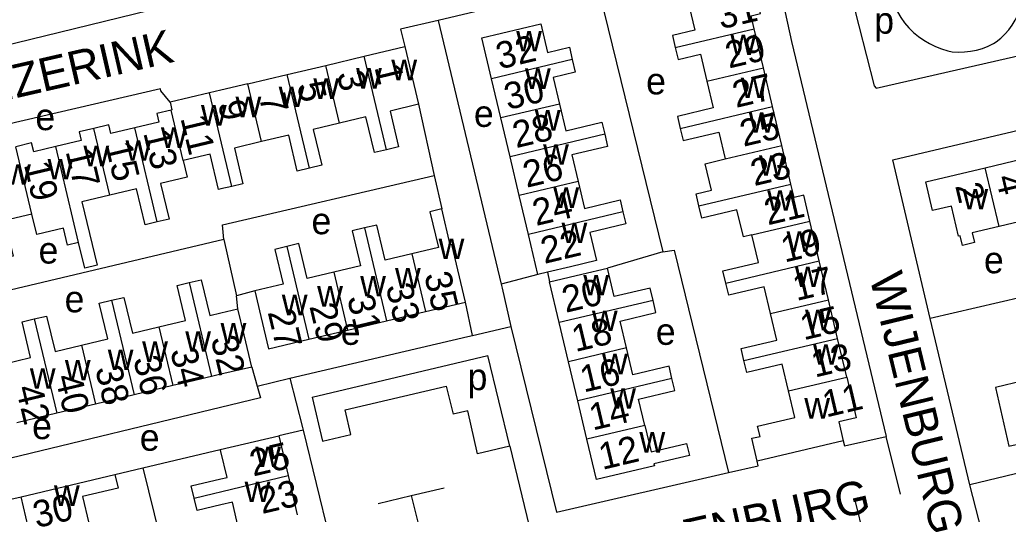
# Model space of a CAD drawing. Extents: x 157646 to 159241, y 379213 to 381217.
# Drawn here: x 158469.8 to 158618.3, y 380782.7 to 380856.9 of the extents above; entities that cross this region are included whole.
import ezdxf

# ---------------------------------------------------------------- set-up
doc = ezdxf.new("R2010")
doc.units = 0
for name, color, linetype in [('BLT_Basislijn', 7, 'Continuous'), ('BLT_Bebouwing', 7, 'Continuous'), ('BLT_Centroide', 7, 'Continuous'), ('BLT_Huisnummer', 7, 'Continuous'), ('BLT_Huisnummer_ tussenligend', 7, 'Continuous'), ('BLT_Onderverdeling_panden', 7, 'Continuous'), ('BLT_Straatnaam', 7, 'Continuous')]:
    doc.layers.add(name, color=color, linetype=linetype)

msp = doc.modelspace()

# ---------------------------------------------------------------- linework, layer by layer
at = {"layer": 'BLT_Basislijn'}
for p, q in [((158556.73, 380862.55), (158532.66, 380856.81)), ((158532.66, 380856.81), (158542.12, 380817.27)), ((158529.7, 380844.25), (158532.06, 380833.55)), ((158606.54, 380812.09), (158600.92, 380835.93)), ((158532.06, 380833.55), (158533.18, 380828.53)), ((158500.44, 380823.94), (158438.31, 380809.27)), ((158500.44, 380823.94), (158502.35, 380815.48)), ((158566.4, 380822.08), (158558.07, 380819.67)), ((158547.64, 380818.7), (158542.12, 380817.27)), ((158549.05, 380819.04), (158549.39, 380817.61)), ((158505.12, 380816.23), (158502.35, 380815.48)), ((158502.59, 380813.52), (158502.35, 380815.48)), ((158537.81, 380809.54), (158536.75, 380814.56)), ((158537.81, 380809.54), (158543.59, 380810.89)), ((158612.52, 380787.11), (158606.54, 380812.09)), ((158513.72, 380800.31), (158540.11, 380806.52)), ((158543.41, 380792.93), (158540.11, 380806.52)), ((158504.67, 380804.78), (158505.46, 380801.96)), ((158505.46, 380801.96), (158510.39, 380803.12)), ((158518.67, 380798.4), (158533.86, 380801.96)), ((158533.86, 380801.96), (158534.9, 380797.74)), ((158513.72, 380800.31), (158515.27, 380793.68)), ((158519.56, 380794.68), (158518.67, 380798.4)), ((158537.11, 380798.25), (158534.9, 380797.74)), ((158538.57, 380791.77), (158537.11, 380798.25)), ((158512.37, 380795.31), (158508.71, 380794.49)), ((158512.37, 380795.31), (158523.26, 380750.77)), ((158515.27, 380793.68), (158519.56, 380794.68)), ((158602.08, 380785.72), (158599.93, 380794.4)), ((158543.41, 380792.93), (158538.57, 380791.77)), ((158543.41, 380792.93), (158546.69, 380779.45)), ((158488.28, 380789.66), (158499.92, 380792.44)), ((158484.09, 380788.67), (158488.28, 380789.66)), ((158488.28, 380789.66), (158494.1, 380766.27)), ((158614.29, 380780.12), (158612.52, 380787.11)), ((158523.62, 380784.34), (158528.59, 380785.52)), ((158528.59, 380785.52), (158533.57, 380786.69)), ((158528.59, 380785.52), (158532.21, 380770.98)), ((158463.89, 380783.93), (158470.01, 380785.32)), ((158597.41, 380776.13), (158595.26, 380784.81))]:
    msp.add_line(p, q, dxfattribs=at)
for points in [[(158593.4, 380865.68), (158593.54, 380865.08), (158598.14, 380847.01), (158598.43, 380846.64), (158625.39, 380852.83), (158625.07, 380855.21), (158621.28, 380872.26)], [(158556.73, 380862.55), (158579.64, 380868.02), (158582.12, 380867.52), (158582.85, 380866.76), (158585.7, 380853.67), (158599.93, 380794.4)], [(158511.95, 380865.54), (158511.64, 380863.8), (158460.15, 380851.22), (158459.58, 380853.18)], [(158600.14, 380864.72), (158600.11, 380863.74), (158600.17, 380862.76), (158600.3, 380861.79), (158600.52, 380860.83), (158600.81, 380859.89), (158601.18, 380858.98), (158601.62, 380858.11), (158602.13, 380857.27), (158602.71, 380856.48), (158603.34, 380855.73), (158604.04, 380855.04), (158604.79, 380854.41), (158605.59, 380853.85), (158606.44, 380853.35), (158607.32, 380852.92), (158608.23, 380852.56), (158609.17, 380852.28), (158609.86, 380852.13)], [(158616.44, 380853.62), (158617.13, 380854.16), (158617.77, 380854.77), (158618.35, 380855.43), (158618.87, 380856.14), (158619.32, 380856.89), (158619.71, 380857.68), (158620.02, 380858.51), (158620.25, 380859.36), (158620.4, 380860.22), (158620.48, 380861.1), (158620.47, 380861.98), (158620.39, 380862.86), (158620.23, 380863.72), (158620.2, 380863.83)], [(158556.73, 380862.55), (158557.53, 380858.21), (158566.4, 380822.08)], [(158532.66, 380856.81), (158526.98, 380855.52), (158527.63, 380852.92)], [(158609.86, 380852.13), (158610.78, 380852.07), (158611.69, 380852.1), (158612.6, 380852.2), (158613.5, 380852.38), (158614.38, 380852.64), (158615.23, 380852.98), (158616.05, 380853.39), (158616.44, 380853.62)], [(158492.4, 380844.55), (158490.98, 380846.26), (158490.93, 380846.55), (158457.7, 380838.85), (158457.16, 380836.48)], [(158600.92, 380835.93), (158648.65, 380847.17), (158649.29, 380847.32)], [(158500.44, 380823.94), (158500.28, 380826.15), (158532.06, 380833.55)], [(158652.22, 380834.4), (158654.9, 380823.3), (158606.54, 380812.09)], [(158566.4, 380822.08), (158568.12, 380822.34), (158576.27, 380788.97)], [(158542.12, 380817.27), (158542.27, 380816.66), (158543.59, 380810.89)], [(158543.59, 380810.89), (158550.4, 380783.01), (158576.27, 380788.97)], [(158510.39, 380803.12), (158537.12, 380809.38), (158537.81, 380809.54)], [(158676.9, 380808.64), (158678.92, 380800), (158678, 380799.66), (158649.51, 380793.01), (158648.37, 380793.17), (158647.83, 380795.23), (158646.18, 380795.21), (158612.52, 380787.11)], [(158505.46, 380801.96), (158505.95, 380800.17), (158462.43, 380789.69)], [(158510.39, 380803.12), (158512.27, 380795.72), (158512.37, 380795.31)], [(158593.5, 380793.75), (158593.68, 380792.97), (158599.93, 380794.4)], [(158576.27, 380788.97), (158580.72, 380789.99), (158580.56, 380790.69)]]:
    msp.add_lwpolyline(points, dxfattribs=at)
at = {"layer": 'BLT_Bebouwing'}
for p, q in [((158581.5, 380849.73), (158580.12, 380855.55)), ((158521.54, 380851.46), (158527.63, 380852.92)), ((158527.63, 380852.92), (158529.7, 380844.25)), ((158515.77, 380850.08), (158521.54, 380851.46)), ((158509.98, 380848.7), (158515.77, 380850.08)), ((158582.88, 380843.89), (158581.5, 380849.73)), ((158504.07, 380847.29), (158509.98, 380848.7)), ((158542.08, 380842.19), (158540.68, 380848.07)), ((158498.31, 380845.96), (158492.4, 380844.55)), ((158584.25, 380838.07), (158582.88, 380843.89)), ((158543.46, 380836.37), (158542.08, 380842.19)), ((158585.63, 380832.24), (158584.25, 380838.07)), ((158544.84, 380830.55), (158543.46, 380836.37)), ((158614.81, 380834.72), (158620.61, 380836.09)), ((158546.21, 380824.72), (158544.84, 380830.55)), ((158589.89, 380820.74), (158588.48, 380826.7)), ((158547.64, 380818.7), (158546.21, 380824.72)), ((158591.27, 380814.92), (158589.89, 380820.74)), ((158549.05, 380819.04), (158547.64, 380818.7)), ((158550.84, 380811.48), (158549.39, 380817.61)), ((158530.75, 380813.13), (158536.75, 380814.56)), ((158592.64, 380809.1), (158591.27, 380814.92)), ((158524.91, 380811.74), (158530.75, 380813.13)), ((158519.05, 380810.35), (158524.91, 380811.74)), ((158552.23, 380805.6), (158550.84, 380811.48)), ((158513.23, 380808.97), (158519.05, 380810.35)), ((158594.01, 380803.29), (158592.64, 380809.1)), ((158553.62, 380799.76), (158552.23, 380805.6)), ((158498.62, 380803.4), (158492.82, 380802.02)), ((158492.82, 380802.02), (158486.98, 380800.63)), ((158486.98, 380800.63), (158481.17, 380799.25)), ((158481.17, 380799.25), (158475.37, 380797.87)), ((158554.98, 380793.98), (158553.62, 380799.76)), ((158475.37, 380797.87), (158469.39, 380796.45)), ((158499.92, 380792.44), (158508.71, 380794.49)), ((158508.71, 380794.49), (158510.11, 380788.51)), ((158470.01, 380785.32), (158484.09, 380788.67)), ((158510.11, 380788.51), (158511.48, 380782.63)), ((158471.44, 380779.28), (158470.01, 380785.32))]:
    msp.add_line(p, q, dxfattribs=at)
for points in [[(158580.12, 380855.55), (158579.66, 380857.53), (158581.05, 380857.86), (158580.08, 380861.98), (158578.68, 380861.65), (158578.2, 380863.73), (158576.18, 380865.41), (158569.22, 380863.77), (158571.21, 380855.35), (158567.85, 380854.56), (158568.27, 380852.76)], [(158540.68, 380848.07), (158539.22, 380854.23), (158548.06, 380856.32), (158549.07, 380852.04), (158552.36, 380852.82), (158552.8, 380850.95)], [(158568.27, 380852.76), (158568.7, 380850.96), (158572.03, 380851.75), (158572.98, 380847.72)], [(158552.8, 380850.95), (158553.25, 380849.08), (158549.94, 380848.29), (158550.89, 380844.28)], [(158504.07, 380847.29), (158500, 380846.36), (158498.31, 380845.96)], [(158572.98, 380847.72), (158573.93, 380843.69), (158568.58, 380842.43), (158569.01, 380840.62)], [(158492.4, 380844.55), (158492.67, 380843.4), (158492.55, 380843.37)], [(158529.7, 380844.25), (158525.42, 380843.23), (158526.71, 380837.87), (158524.89, 380837.43)], [(158550.89, 380844.28), (158551.84, 380840.27), (158557.24, 380841.55), (158557.67, 380839.74)], [(158492.55, 380843.37), (158490.4, 380842.86), (158490.71, 380841.57), (158487.08, 380840.7)], [(158524.89, 380837.43), (158523.08, 380837), (158521.79, 380842.37), (158517.84, 380841.42)], [(158480.96, 380840.62), (158478.74, 380840.1), (158479.04, 380838.82), (158475.22, 380837.91)], [(158487.08, 380840.7), (158483.49, 380839.85), (158483.18, 380841.15), (158480.96, 380840.62)], [(158517.84, 380841.42), (158513.88, 380840.48), (158515.17, 380835.1), (158513.34, 380834.66)], [(158569.01, 380840.62), (158569.44, 380838.81), (158574.79, 380840.07), (158575.74, 380836.06)], [(158513.34, 380834.66), (158511.5, 380834.22), (158510.21, 380839.62), (158506.13, 380838.64)], [(158557.67, 380839.74), (158558.1, 380837.93), (158552.72, 380836.65), (158553.67, 380832.64)], [(158475.22, 380837.91), (158471.91, 380837.12), (158471.6, 380838.44), (158469.21, 380837.87)], [(158506.13, 380838.64), (158502.05, 380837.67), (158503.33, 380832.32), (158501.67, 380831.92)], [(158501.67, 380831.92), (158500, 380831.54), (158499.65, 380831.45), (158498.39, 380836.78), (158494.35, 380835.82)], [(158571.81, 380828.98), (158571.38, 380830.8), (158573.7, 380831.35), (158572.77, 380835.33), (158575.74, 380836.06)], [(158494.35, 380835.82), (158494.94, 380833.32), (158490.96, 380832.37), (158492.24, 380827.01), (158490.44, 380826.58)], [(158616.89, 380825.92), (158612.87, 380824.97), (158613.22, 380823.49), (158611.39, 380823.06), (158611.05, 380824.5), (158610.8, 380824.45), (158609.73, 380828.94), (158606.91, 380828.28), (158605.89, 380832.61), (158614.81, 380834.72)], [(158490.44, 380826.58), (158488.65, 380826.16), (158487.37, 380831.56), (158483.35, 380830.6)], [(158553.67, 380832.64), (158554.62, 380828.62), (158559.98, 380829.89), (158560.4, 380828.08)], [(158588.48, 380826.7), (158587.57, 380830.58), (158586.1, 380830.23), (158585.63, 380832.24)], [(158483.35, 380830.6), (158479.15, 380829.61), (158481.42, 380820.08), (158479.57, 380819.64), (158478.65, 380823.5)], [(158579.77, 380824.65), (158578.49, 380824.34), (158577.53, 380828.41), (158572.24, 380827.16), (158571.81, 380828.98)], [(158471.61, 380827.76), (158467.56, 380826.8), (158468.83, 380821.46), (158467.02, 380821.02)], [(158478.65, 380823.5), (158477, 380823.11), (158476.4, 380825.63), (158472.4, 380824.68), (158471.61, 380827.76)], [(158533.18, 380828.53), (158531.42, 380828.11), (158532.69, 380822.75), (158528.69, 380821.8)], [(158536.75, 380814.56), (158534.7, 380823.22), (158534.45, 380823.16), (158533.18, 380828.53)], [(158560.4, 380828.08), (158560.83, 380826.28), (158555.45, 380825), (158556.45, 380820.79), (158552.51, 380819.86), (158549.05, 380819.04)], [(158521.6, 380825.68), (158519.76, 380825.24), (158521, 380820.02), (158516.98, 380819.07)], [(158528.69, 380821.8), (158524.69, 380820.85), (158523.44, 380826.12), (158521.6, 380825.68)], [(158623.92, 380822.08), (158622.15, 380821.66), (158620.91, 380826.87), (158616.89, 380825.92)], [(158575.85, 380817.42), (158575.42, 380819.24), (158580.75, 380820.5), (158579.77, 380824.65)], [(158509.91, 380822.9), (158508.11, 380822.47), (158509.35, 380817.24), (158505.12, 380816.23)], [(158516.98, 380819.07), (158512.96, 380818.11), (158511.72, 380823.33), (158509.91, 380822.9)], [(158549.39, 380817.61), (158554.25, 380818.76), (158558.07, 380819.67)], [(158564.92, 380814.81), (158564.48, 380816.66), (158559.08, 380815.38), (158558.07, 380819.67)], [(158490.72, 380810.83), (158494.71, 380811.78), (158493.45, 380817.06), (158495.26, 380817.49)], [(158495.26, 380817.49), (158497.07, 380817.92), (158498.35, 380812.55), (158500, 380812.94), (158502.59, 380813.52)], [(158582.56, 380812.86), (158581.62, 380816.86), (158576.28, 380815.6), (158575.85, 380817.42)], [(158483.6, 380814.83), (158485.45, 380815.27), (158486.74, 380809.88), (158490.72, 380810.83)], [(158505.12, 380816.23), (158506.03, 380812.4), (158507.18, 380807.53), (158513.23, 380808.97)], [(158479.07, 380808.08), (158483.04, 380809.02), (158481.76, 380814.39), (158483.6, 380814.83)], [(158560.94, 380807.67), (158559.99, 380811.7), (158565.35, 380812.97), (158564.92, 380814.81)], [(158472, 380812.02), (158473.85, 380812.46), (158475.11, 380807.13), (158479.07, 380808.08)], [(158504.67, 380804.78), (158503.51, 380809.65), (158502.59, 380813.52)], [(158578.57, 380805.78), (158578.15, 380807.6), (158583.51, 380808.86), (158582.56, 380812.86)], [(158467.3, 380805.24), (158471.43, 380806.23), (158470.16, 380811.59), (158472, 380812.02)], [(158567.76, 380803.11), (158567.33, 380804.93), (158561.9, 380803.64), (158560.94, 380807.67)], [(158621.55, 380806.44), (158619.73, 380806.02), (158620.49, 380802.72), (158616.33, 380801.76), (158618.37, 380792.94), (158622.29, 380793.84), (158622.62, 380792.4), (158624.69, 380792.88)], [(158585.27, 380801.23), (158584.33, 380805.22), (158579, 380803.97), (158578.57, 380805.78)], [(158504.67, 380804.78), (158499.99, 380803.73), (158498.62, 380803.4)], [(158563.69, 380796.04), (158562.75, 380800.01), (158568.19, 380801.3), (158567.76, 380803.11)], [(158594.01, 380803.29), (158595.45, 380797.2), (158592.83, 380796.59), (158593.5, 380793.75)], [(158580.56, 380790.69), (158579.75, 380794.11), (158580.99, 380794.4), (158580.63, 380795.92), (158586.21, 380797.24), (158585.27, 380801.23)], [(158563.69, 380796.04), (158564.63, 380792.08), (158569.97, 380793.35), (158570.39, 380791.55), (158565.06, 380790.29), (158565.14, 380789.97), (158556.42, 380787.91), (158554.98, 380793.98)], [(158593.5, 380793.75), (158580.56, 380790.69)], [(158496.01, 380785.15), (158495.57, 380787), (158499.99, 380788.05), (158500.94, 380788.25), (158500, 380792.11), (158499.92, 380792.44)], [(158484.09, 380788.67), (158484.57, 380786.64), (158479.23, 380785.37), (158480.18, 380781.36)], [(158502.68, 380780.58), (158501.76, 380784.54), (158500, 380784.15), (158496.45, 380783.3), (158496.01, 380785.15)]]:
    msp.add_lwpolyline(points, dxfattribs=at)
at = {"layer": 'BLT_Onderverdeling_panden'}
for p, q in [((158568.27, 380852.76), (158580.12, 380855.55)), ((158524.89, 380837.43), (158521.54, 380851.46)), ((158552.8, 380850.95), (158540.68, 380848.07)), ((158517.84, 380841.42), (158515.77, 380850.08)), ((158572.98, 380847.72), (158581.5, 380849.73)), ((158513.34, 380834.66), (158509.98, 380848.7)), ((158506.13, 380838.64), (158504.07, 380847.29)), ((158501.67, 380831.92), (158498.31, 380845.96)), ((158550.89, 380844.28), (158542.08, 380842.19)), ((158569.01, 380840.62), (158582.88, 380843.89)), ((158494.35, 380835.82), (158492.55, 380843.37)), ((158483.35, 380830.6), (158480.96, 380840.62)), ((158490.44, 380826.58), (158487.08, 380840.7)), ((158557.67, 380839.74), (158543.46, 380836.37)), ((158471.61, 380827.76), (158469.21, 380837.87)), ((158478.65, 380823.5), (158475.22, 380837.91)), ((158575.74, 380836.06), (158584.25, 380838.07)), ((158616.89, 380825.92), (158614.81, 380834.72)), ((158553.67, 380832.64), (158544.84, 380830.55)), ((158571.81, 380828.98), (158585.63, 380832.24)), ((158560.4, 380828.08), (158546.21, 380824.72)), ((158521.6, 380825.68), (158524.91, 380811.74)), ((158579.77, 380824.65), (158588.48, 380826.7)), ((158509.91, 380822.9), (158513.23, 380808.97)), ((158528.69, 380821.8), (158530.75, 380813.13)), ((158575.85, 380817.42), (158589.89, 380820.74)), ((158516.98, 380819.07), (158519.05, 380810.35)), ((158495.26, 380817.49), (158498.62, 380803.4)), ((158483.6, 380814.83), (158486.98, 380800.63)), ((158564.92, 380814.81), (158550.84, 380811.48)), ((158582.56, 380812.86), (158591.27, 380814.92)), ((158472, 380812.02), (158475.37, 380797.87)), ((158490.72, 380810.83), (158492.82, 380802.02)), ((158479.07, 380808.08), (158481.17, 380799.25)), ((158578.57, 380805.78), (158592.64, 380809.1)), ((158560.94, 380807.67), (158552.23, 380805.6)), ((158567.76, 380803.11), (158553.62, 380799.76)), ((158585.27, 380801.23), (158594.01, 380803.29)), ((158563.69, 380796.04), (158554.98, 380793.98)), ((158496.01, 380785.15), (158510.11, 380788.51))]:
    msp.add_line(p, q, dxfattribs=at)

# ---------------------------------------------------------------- texts
at = {"layer": 'BLT_Centroide'}
for s, p in [('p', (158598.14, 380854.84)), ('w', (158544.37, 380852.19)), ('w', (158576.55, 380851.62)), ('w', (158525.62, 380847.86)), ('w', (158520.33, 380846.61)), ('w', (158545.69, 380846.56)), ('w', (158513.91, 380845.06)), ('e', (158563.88, 380845.73)), ('w', (158578.08, 380845.19)), ('w', (158508.7, 380843.83)), ('w', (158502.22, 380842.3)), ('e', (158472.16, 380840.36)), ('w', (158497.03, 380841.06)), ('e', (158538.02, 380840.85)), ('w', (158547.17, 380840.31)), ('w', (158579.3, 380839.97)), ('w', (158491.02, 380837.69)), ('w', (158479.38, 380834.95)), ('w', (158485.7, 380835.77)), ('w', (158548.41, 380835.16)), ('w', (158473.98, 380832.98)), ('w', (158580.83, 380833.53)), ('w', (158467.62, 380832.16)), ('w', (158549.95, 380828.69)), ('w', (158611.39, 380828.48)), ('w', (158582.06, 380828.28)), ('e', (158513.63, 380824.74)), ('w', (158551.18, 380823.41)), ('w', (158584.98, 380822.09)), ('e', (158472.64, 380820.34)), ('w', (158532.72, 380821)), ('e', (158614.62, 380818.88)), ('w', (158526.17, 380816.62)), ('w', (158586.23, 380816.81)), ('w', (158520.94, 380815.41)), ('w', (158554.45, 380815.56)), ('w', (158514.48, 380813.88)), ('e', (158476.55, 380813.02)), ('w', (158509.17, 380812.59)), ('w', (158555.74, 380810.22)), ('w', (158587.75, 380810.34)), ('w', (158499.97, 380808.33)), ('e', (158518.02, 380808.14)), ('e', (158565.34, 380808.14)), ('w', (158494.67, 380807.11)), ('w', (158488.2, 380805.58)), ('w', (158588.95, 380805.16)), ('w', (158483.03, 380804.36)), ('w', (158557.27, 380803.72)), ('w', (158476.59, 380802.81)), ('w', (158471.33, 380801.55)), ('p', (158537.07, 380801.34)), ('w', (158558.5, 380798.56)), ('w', (158587.64, 380797.08)), ('e', (158471.67, 380793.99)), ('e', (158487.84, 380792.25)), ('w', (158562.88, 380791.97)), ('w', (158505.18, 380789.81)), ('w', (158474.95, 380783.97)), ('w', (158503.59, 380784.53))]:
    msp.add_text(s, height=4, dxfattribs=at).set_placement(p)
at = {"layer": 'BLT_Huisnummer'}
for s, rotation, p in [('31', 13.2816, (158575.11, 380855.48)), ('32', 13.3303, (158541.86, 380849.47)), ('1', 283.4384, (158523.06, 380849.82)), ('27', 13.2816, (158577.38, 380843.69)), ('5', 283.4384, (158511.43, 380847.18)), ('9', 283.4384, (158499.55, 380844.39)), ('28', 13.3303, (158544.36, 380837.65)), ('13', 283.4384, (158488.35, 380839.96)), ('17', 283.4384, (158476.68, 380837.18)), ('23', 13.2816, (158580.11, 380831.95)), ('2', 283.3071, (158610.28, 380832.03)), ('24', 13.3303, (158547.35, 380825.97)), ('19', 13.2816, (158584.68, 380820.48)), ('35', 283.3672, (158530.53, 380818.65)), ('20', 13.3303, (158551.79, 380812.93)), ('31', 283.3753, (158518.96, 380815.22)), ('15', 13.2816, (158587.55, 380808.81)), ('27', 283.3776, (158507.03, 380813.05)), ('32', 283.3852, (158498.48, 380809.05)), ('36', 283.3852, (158486.84, 380806.02)), ('16', 13.3303, (158554.51, 380800.97)), ('40', 283.3852, (158475.11, 380803.3)), ('11', 13.2816, (158590.92, 380797.23)), ('12', 13.3303, (158557.31, 380789.36)), ('25', 13.1115, (158504.87, 380788.37)), ('30', 13.337, (158472.33, 380780.62))]:
    msp.add_text(s, height=4, rotation=rotation, dxfattribs=at).set_placement(p)
at = {"layer": 'BLT_Huisnummer_ tussenligend'}
for s, rotation, p in [('29', 13.2816, (158576.31, 380849.6)), ('3', 283.4384, (158517.41, 380848.83)), ('30', 13.3303, (158543.1, 380843.38)), ('7', 283.4384, (158505.7, 380845.4)), ('11', 283.4384, (158493.93, 380842.18)), ('25', 13.2816, (158578.5, 380837.86)), ('15', 283.4384, (158482.63, 380838.17)), ('26', 13.3303, (158545.92, 380831.7)), ('19', 283.4384, (158470.42, 380835.21)), ('4', 283.3071, (158616.36, 380833.26)), ('21', 13.2816, (158582.16, 380826.07)), ('22', 13.3303, (158548.59, 380820.28)), ('17', 13.2816, (158586.46, 380814.71)), ('33', 283.3753, (158524.76, 380816.91)), ('29', 283.3776, (158513.29, 380813.94)), ('18', 13.3303, (158553.26, 380807.05)), ('34', 283.3852, (158492.39, 380807.27)), ('13', 13.2816, (158589.23, 380803.22)), ('38', 283.3852, (158481.12, 380804.58)), ('42', 283.3852, (158469.2, 380801.67)), ('14', 13.3303, (158555.87, 380795.27)), ('23', 13.1115, (158506.19, 380782.74))]:
    msp.add_text(s, height=4, rotation=rotation, dxfattribs=at).set_placement(p)
at = {"layer": 'BLT_Straatnaam'}
for s, height, rotation, p in [('ENZERINK', 5, 12.9173, (158460.25, 380843.09)), ('WIJENBURG', 5, 283.6232, (158597.4, 380818.35)), ('SLANGENBURG', 4.9999, 12.7469, (158547.86, 380771.87))]:
    msp.add_text(s, height=height, rotation=rotation, dxfattribs=at).set_placement(p)

doc.saveas('drawing.dxf')
